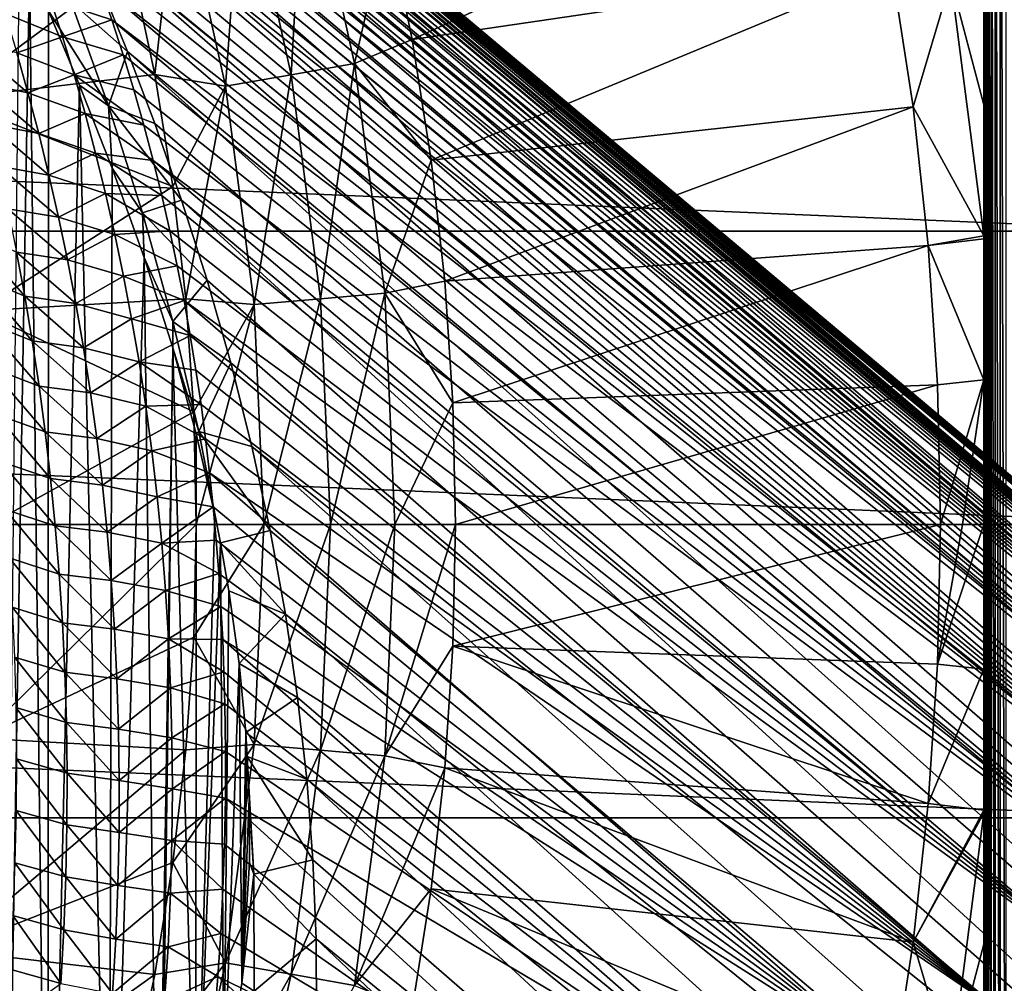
# Model space of a CAD drawing. Header units: metres. Extents: x -82 to 82, y -313 to 40.
# Tile 344 of 405: x 26 to 38, y -5 to 6. Entities that reach past the tile are written whole.
import ezdxf

# ---------------------------------------------------------------- set-up
doc = ezdxf.new("R2010")
doc.units = ezdxf.units.M
doc.layers.add('solid_505278_SW0001_CCC', color=7, linetype='CONTINUOUS')

msp = doc.modelspace()

# ---------------------------------------------------------------- linework, layer by layer
at = {"layer": 'solid_505278_SW0001_CCC'}
for points in [[(37.5, 13.919411, -274.324585), (37.5, -13.919411, -266.73761), (37.5, -13.919411, -274.324585)], [(37.5, -13.907082, -266.510803), (37.5, -13.919411, -266.73761), (37.5, 13.919411, -274.324585)], [(37.5, 13.919411, -274.324585), (37.5, -13.919411, -274.324585), (37.503231, -13.910707, -274.463776)], [(37.5, 13.919411, -274.324585), (37.503231, -13.910707, -274.463776), (37.503239, 13.910686, -274.463959)], [(37.5, 3.301542, -261.971741), (37.5, 13.919411, -274.324585), (37.5, 3.336933, -261.974152)], [(37.5, 4.851931, -262.104706), (37.5, 3.336933, -261.974152), (37.5, 13.919411, -274.324585)], [(37.5, 1.671125, -261.891174), (37.5, 13.919411, -274.324585), (37.5, 3.301542, -261.971741)], [(37.5, 0, -261.864197), (37.5, 13.919411, -274.324585), (37.5, 1.671125, -261.891174)], [(37.5, -1.671347, -261.891174), (37.5, 13.919411, -274.324585), (37.5, 0, -261.864197)], [(37.5, 4.851931, -262.104706), (37.5, 13.919411, -274.324585), (37.5, 6.288552, -262.286774)], [(37.5, -3.301979, -261.971771), (37.5, 13.919411, -274.324585), (37.5, -1.671347, -261.891174)], [(37.5, -3.337006, -261.974152), (37.5, 13.919411, -274.324585), (37.5, -3.301979, -261.971771)], [(37.5, -4.8525, -262.104767), (37.5, 13.919411, -274.324585), (37.5, -3.337006, -261.974152)], [(37.5, -13.806542, -266.053314), (37.5, 13.919411, -274.324585), (37.5, -13.771554, -265.955383)], [(37.5, -13.714648, -265.818542), (37.5, -13.771554, -265.955383), (37.5, 13.919411, -274.324585)], [(37.5, -13.869809, -266.283142), (37.5, 13.919411, -274.324585), (37.5, -13.806542, -266.053314)], [(37.5, -13.907082, -266.510803), (37.5, 13.919411, -274.324585), (37.5, -13.869809, -266.283142)], [(37.5, -13.590546, -265.577332), (37.5, -13.714648, -265.818542), (37.5, 13.919411, -274.324585)], [(37.5, -13.430471, -265.329834), (37.5, 13.919411, -274.324585), (37.5, -13.321174, -265.185425)], [(37.5, -13.227968, -265.073761), (37.5, -13.321174, -265.185425), (37.5, 13.919411, -274.324585)], [(37.5, -13.590546, -265.577332), (37.5, 13.919411, -274.324585), (37.5, -13.430471, -265.329834)], [(37.5, -12.975847, -264.808716), (37.5, -13.227968, -265.073761), (37.5, 13.919411, -274.324585)], [(37.5, -12.664334, -264.534027), (37.5, 13.919411, -274.324585), (37.5, -12.546905, -264.441711)], [(37.5, -12.281756, -264.249878), (37.5, -12.546905, -264.441711), (37.5, 13.919411, -274.324585)], [(37.5, -12.975847, -264.808716), (37.5, 13.919411, -274.324585), (37.5, -12.664334, -264.534027)], [(37.5, -11.813621, -263.957123), (37.5, -12.281756, -264.249878), (37.5, 13.919411, -274.324585)], [(37.5, -11.813621, -263.957123), (37.5, 13.919411, -274.324585), (37.5, -11.404355, -263.736938)], [(37.5, -11.244027, -263.658203), (37.5, -11.404355, -263.736938), (37.5, 13.919411, -274.324585)], [(37.5, -10.553261, -263.356537), (37.5, -11.244027, -263.658203), (37.5, 13.919411, -274.324585)], [(37.5, -10.553261, -263.356537), (37.5, 13.919411, -274.324585), (37.5, -9.796127, -263.082764)], [(37.5, -9.721045, -263.058228), (37.5, -9.796127, -263.082764), (37.5, 13.919411, -274.324585)], [(37.5, -8.732352, -262.772644), (37.5, -9.721045, -263.058228), (37.5, 13.919411, -274.324585)], [(37.5, -7.586791, -262.512177), (37.5, 13.919411, -274.324585), (37.5, -7.48036, -262.491211)], [(37.5, -6.289141, -262.286865), (37.5, -7.48036, -262.491211), (37.5, 13.919411, -274.324585)], [(37.5, -8.732352, -262.772644), (37.5, 13.919411, -274.324585), (37.5, -7.586791, -262.512177)], [(37.5, -4.8525, -262.104767), (37.5, -6.289141, -262.286865), (37.5, 13.919411, -274.324585)], [(37.503239, 13.910686, -274.463959), (37.503231, -13.910707, -274.463776), (37.512943, -13.884493, -274.602997)], [(37.503239, 13.910686, -274.463959), (37.512943, -13.884493, -274.602997), (37.512974, 13.884412, -274.603302)], [(37.512974, 13.884412, -274.603302), (37.512943, -13.884493, -274.602997), (37.52948, -13.839734, -274.744202)], [(37.512974, 13.884412, -274.603302), (37.52948, -13.839734, -274.744202), (37.529537, 13.839575, -274.744598)], [(37.529537, 13.839575, -274.744598), (37.52948, -13.839734, -274.744202), (37.553879, -13.773385, -274.890594)], [(37.529537, 13.839575, -274.744598), (37.553879, -13.773385, -274.890594), (37.553967, 13.773148, -274.891052)], [(37.553967, 13.773148, -274.891052), (37.553879, -13.773385, -274.890594), (37.587521, -13.681317, -275.043884)], [(37.553967, 13.773148, -274.891052), (37.587521, -13.681317, -275.043884), (37.58765, 13.680951, -275.044403)], [(37.58765, 13.680951, -275.044403), (37.587521, -13.681317, -275.043884), (37.631813, -13.559009, -275.204071)], [(37.58765, 13.680951, -275.044403), (37.631813, -13.559009, -275.204071), (37.631989, 13.558515, -275.204651)], [(37.631989, 13.558515, -275.204651), (37.631813, -13.559009, -275.204071), (37.688934, -13.399416, -275.372437)], [(37.631989, 13.558515, -275.204651), (37.688934, -13.399416, -275.372437), (37.689121, 13.39889, -275.372955)], [(37.689121, 13.39889, -275.372955), (37.688934, -13.399416, -275.372437), (37.760895, -13.195253, -275.548218)], [(37.689121, 13.39889, -275.372955), (37.760895, -13.195253, -275.548218), (37.76104, 13.194847, -275.548523)], [(24.394852, 11.828752, 22.155525), (24.395313, 11.838113, 22.609262), (46.085339, -6.391057, 41.571404)], [(24.410315, 11.79554, 21.744139), (24.394852, 11.828752, 22.155525), (46.085339, -6.391057, 41.571404)], [(24.395313, 11.838113, 22.609262), (24.414707, 11.819185, 23.116474), (46.085339, -6.391057, 41.571404)], [(24.410315, 11.79554, 21.744139), (46.085339, -6.391057, 41.571404), (46.701576, -7.144948, 40.205154)], [(24.439697, 11.741335, 21.366631), (24.410315, 11.79554, 21.744139), (46.701576, -7.144948, 40.205154)], [(24.414707, 11.819185, 23.116474), (24.457344, 11.765347, 23.691967), (46.085339, -6.391057, 41.571404)], [(24.481678, 11.667856, 21.016287), (24.439697, 11.741335, 21.366631), (46.701576, -7.144948, 40.205154)], [(24.457344, 11.765347, 23.691967), (45.347614, -5.772033, 42.946751), (46.085339, -6.391057, 41.571404)], [(24.457344, 11.765347, 23.691967), (24.52927, 11.666902, 24.35533), (45.347614, -5.772033, 42.946751)], [(24.535494, 11.575875, 20.687429), (24.481678, 11.667856, 21.016287), (46.701576, -7.144948, 40.205154)], [(24.52927, 11.666902, 24.35533), (24.578323, 11.597232, 24.726034), (45.347614, -5.772033, 42.946751)], [(24.60091, 11.465295, 20.375366), (24.535494, 11.575875, 20.687429), (46.701576, -7.144948, 40.205154)], [(24.578323, 11.597232, 24.726034), (24.637506, 11.511533, 25.12558), (45.347614, -5.772033, 42.946751)], [(24.637506, 11.511533, 25.12558), (24.707153, 11.408542, 25.554943), (45.347614, -5.772033, 42.946751)], [(24.67816, 11.335218, 20.0762), (24.60091, 11.465295, 20.375366), (46.701576, -7.144948, 40.205154)], [(24.707153, 11.408542, 25.554943), (24.788658, 11.285902, 26.016899), (45.347614, -5.772033, 42.946751)], [(24.767889, 11.183995, 19.78668), (24.67816, 11.335218, 20.0762), (46.701576, -7.144948, 40.205154)], [(24.788658, 11.285902, 26.016899), (44.498169, -5.296072, 44.312996), (45.347614, -5.772033, 42.946751)], [(24.788658, 11.285902, 26.016899), (24.882256, 11.142185, 26.5126), (44.498169, -5.296072, 44.312996)], [(24.767889, 11.183995, 19.78668), (46.701576, -7.144948, 40.205154), (47.189945, -8.025766, 38.862278)], [(24.871145, 11.009154, 19.503977), (24.767889, 11.183995, 19.78668), (47.189945, -8.025766, 38.862278)], [(24.882256, 11.142185, 26.5126), (24.988798, 10.975226, 27.044302), (44.498169, -5.296072, 44.312996)], [(24.989439, 10.807234, 19.225573), (24.871145, 11.009154, 19.503977), (47.189945, -8.025766, 38.862278)], [(24.988798, 10.975226, 27.044302), (25.108957, 10.782746, 27.61462), (44.498169, -5.296072, 44.312996)], [(25.124756, 10.573668, 18.949318), (24.989439, 10.807234, 19.225573), (47.189945, -8.025766, 38.862278)], [(25.108957, 10.782746, 27.61462), (25.242779, 10.562989, 28.224642), (44.498169, -5.296072, 44.312996)], [(25.279581, 10.30255, 18.673386), (25.124756, 10.573668, 18.949318), (47.189945, -8.025766, 38.862278)], [(25.242779, 10.562989, 28.224642), (25.391151, 10.312742, 28.87858), (44.498169, -5.296072, 44.312996)], [(25.279581, 10.30255, 18.673386), (47.189945, -8.025766, 38.862278), (47.544315, -9.022715, 37.559395)], [(25.456774, 9.98657, 18.396349), (25.279581, 10.30255, 18.673386), (47.544315, -9.022715, 37.559395)], [(25.391151, 10.312742, 28.87858), (43.545929, -4.968073, 45.655872), (44.498169, -5.296072, 44.312996)], [(25.391151, 10.312742, 28.87858), (25.553905, 10.029705, 29.578196), (43.545929, -4.968073, 45.655872)], [(25.553905, 10.029705, 29.578196), (25.670599, 9.821074, 30.071865), (43.545929, -4.968073, 45.655872)], [(25.659595, 9.616619, 18.117189), (25.456774, 9.98657, 18.396349), (47.544315, -9.022715, 37.559395)], [(25.670599, 9.821074, 30.071865), (25.793667, 9.595549, 30.587959), (43.545929, -4.968073, 45.655872)], [(25.891617, 9.181572, 17.835571), (25.659595, 9.616619, 18.117189), (47.544315, -9.022715, 37.559395)], [(25.793667, 9.595549, 30.587959), (25.923344, 9.351282, 31.129276), (43.545929, -4.968073, 45.655872)], [(25.923344, 9.351282, 31.129276), (26.059132, 9.088165, 31.694067), (43.545929, -4.968073, 45.655872)], [(26.15575, 8.669367, 17.552582), (25.891617, 9.181572, 17.835571), (47.544315, -9.022715, 37.559395)], [(26.059132, 9.088165, 31.694067), (42.50259, -4.792206, 46.958755), (43.545929, -4.968073, 45.655872)], [(26.059132, 9.088165, 31.694067), (26.201523, 8.802954, 32.287937), (42.50259, -4.792206, 46.958755)], [(26.201523, 8.802954, 32.287937), (26.351597, 8.491707, 32.916363), (42.50259, -4.792206, 46.958755)], [(26.15575, 8.669367, 17.552582), (47.544315, -9.022715, 37.559395), (47.760555, -10.123828, 36.312004)], [(26.300962, 8.379543, 17.411055), (26.15575, 8.669367, 17.552582), (47.760555, -10.123828, 36.312004)], [(26.351597, 8.491707, 32.916363), (26.506914, 8.15689, 33.572052), (42.50259, -4.792206, 46.958755)], [(26.454424, 8.065916, 17.269989), (26.300962, 8.379543, 17.411055), (47.760555, -10.123828, 36.312004)], [(26.506914, 8.15689, 33.572052), (26.66415, 7.802256, 34.246441), (42.50259, -4.792206, 46.958755)], [(26.985798, 6.921721, 16.846071), (26.454424, 8.065916, 17.269989), (47.760555, -10.123828, 36.312004)], [(30.605251, 6.985368, -258.303833), (30.887833, 5.605227, -258.303833), (36.122971, 8.00819, -261.541443)], [(30.887833, 5.605227, -258.303833), (36.437901, 6.424902, -261.541443), (36.122971, 8.00819, -261.541443)], [(28.924128, 7.750196, -257.704254), (29.489536, 5.199801, -257.704254), (29.642723, 7.942744, -257.956726)], [(29.489536, 5.199801, -257.704254), (30.222179, 5.328986, -257.956726), (29.642723, 7.942744, -257.956726)], [(29.642723, 7.942744, -257.956726), (30.222179, 5.328986, -257.956726), (30.605251, 6.985368, -258.303833)], [(26.66415, 7.802256, 34.246441), (41.380653, -4.770455, 48.206146), (42.50259, -4.792206, 46.958755)], [(26.66415, 7.802256, 34.246441), (26.824652, 7.424145, 34.943882), (41.380653, -4.770455, 48.206146)], [(28.179829, 7.550762, -257.551117), (28.730688, 5.065995, -257.551117), (28.924128, 7.750196, -257.704254)], [(28.730688, 5.065995, -257.551117), (29.489536, 5.199801, -257.704254), (28.924128, 7.750196, -257.704254)], [(28.179829, 7.550762, -257.551117), (27.641197, 6.487464, -257.5), (27.911524, 5.202866, -257.5)], [(28.179829, 7.550762, -257.551117), (27.911524, 5.202866, -257.5), (28.730688, 5.065995, -257.551117)], [(26.824652, 7.424145, 34.943882), (26.943068, 7.132523, 35.468216), (41.380653, -4.770455, 48.206146)], [(24.946812, 7.325066, -257.5), (25.530142, 4.920547, -257.5), (27.641197, 6.487464, -257.5)], [(26.943068, 7.132523, 35.468216), (27.057428, 6.838959, 35.985043), (41.380653, -4.770455, 48.206146)], [(30.222179, 5.328986, -257.956726), (30.887833, 5.605227, -258.303833), (30.605251, 6.985368, -258.303833)], [(26.985798, 6.921721, 16.846071), (47.760555, -10.123828, 36.312004), (47.836273, -11.31734, 35.13353)], [(27.283859, 6.233441, 16.643774), (26.985798, 6.921721, 16.846071), (47.836273, -11.31734, 35.13353)], [(27.057428, 6.838959, 35.985043), (27.169559, 6.540102, 36.499966), (41.380653, -4.770455, 48.206146)], [(-39.855892, 3.392345, -279.5), (-39.424614, 6.760169, -279.5), (39.855892, 3.392345, -279.5)], [(-39.424614, 6.760169, -279.5), (39.424614, 6.760169, -279.5), (39.855892, 3.392345, -279.5)], [(26.348351, 6.695788, 15), (26.464577, 6.434959, 15), (26.152407, -12.157122, 15)], [(27.169559, 6.540102, 36.499966), (27.278259, 6.238195, 37.009434), (41.380653, -4.770455, 48.206146)], [(25.530142, 4.920547, -257.5), (27.911524, 5.202866, -257.5), (27.641197, 6.487464, -257.5)], [(26.464577, 6.434959, 15), (26.675501, -11.419466, 15), (26.152407, -12.157122, 15)], [(26.464577, 6.434959, 15), (26.681837, 5.938191, 15), (26.675501, -11.419466, 15)], [(30.887833, 5.605227, -258.303833), (31.10821, 4.213805, -258.303833), (36.437901, 6.424902, -261.541443)], [(31.10821, 4.213805, -258.303833), (36.683472, 4.829391, -261.541443), (36.437901, 6.424902, -261.541443)], [(37.118675, 6.295882, -261.974609), (36.437901, 6.424902, -261.541443), (36.683472, 4.829391, -261.541443)], [(37.5, 3.336933, -261.974152), (37.118675, 6.295882, -261.974609), (36.683472, 4.829391, -261.541443)], [(37.5, 4.851931, -262.104706), (37.118675, 6.295882, -261.974609), (37.5, 3.336933, -261.974152)], [(37.5, 4.851931, -262.104706), (37.5, 6.288552, -262.286774), (37.118675, 6.295882, -261.974609)], [(26.706661, 6.069903, 37.787563), (27.415903, 5.835114, 37.673977), (27.278259, 6.238195, 37.009434)], [(26.940981, 6.047174, 15.770124), (27.283859, 6.233441, 16.643774), (27.595715, 5.468932, 16.453922)], [(27.278259, 6.238195, 37.009434), (27.415903, 5.835114, 37.673977), (41.380653, -4.770455, 48.206146)], [(27.595715, 5.468932, 16.453922), (27.283859, 6.233441, 16.643774), (47.836273, -11.31734, 35.13353)], [(26.706661, 6.069903, 37.787563), (26.180613, 5.908731, 38.629383), (26.845459, 5.638268, 38.447552)], [(27.376326, 4.839066, 15.507723), (26.681837, 5.938191, 15), (26.940981, 6.047174, 15.770124)], [(26.706661, 6.069903, 37.787563), (26.845459, 5.638268, 38.447552), (27.415903, 5.835114, 37.673977)], [(27.376326, 4.839066, 15.507723), (26.940981, 6.047174, 15.770124), (27.595715, 5.468932, 16.453922)], [(26.681837, 5.938191, 15), (27.042891, 5.078166, 15), (26.675501, -11.419466, 15)], [(27.376326, 4.839066, 15.507723), (27.042891, 5.078166, 15), (26.681837, 5.938191, 15)], [(26.845459, 5.638268, 38.447552), (26.180613, 5.908731, 38.629383), (26.316177, 5.453385, 39.275887)], [(26.845459, 5.638268, 38.447552), (27.54632, 5.430374, 38.3237), (27.415903, 5.835114, 37.673977)], [(27.415903, 5.835114, 37.673977), (40.192127, -4.903139, 49.384624), (41.380653, -4.770455, 48.206146)], [(27.415903, 5.835114, 37.673977), (27.54632, 5.430374, 38.3237), (40.192127, -4.903139, 49.384624)], [(25.748653, 5.582713, 39.746941), (26.446012, 4.990264, 39.917412), (26.316177, 5.453385, 39.275887)], [(25.748653, 5.582713, 39.746941), (25.874109, 5.110251, 40.365589), (26.446012, 4.990264, 39.917412)], [(26.845459, 5.638268, 38.447552), (26.316177, 5.453385, 39.275887), (26.978693, 5.198301, 39.103279)], [(26.845459, 5.638268, 38.447552), (26.978693, 5.198301, 39.103279), (27.54632, 5.430374, 38.3237)], [(30.222179, 5.328986, -257.956726), (31.10821, 4.213805, -258.303833), (30.887833, 5.605227, -258.303833)], [(27.376326, 4.839066, 15.507723), (27.595715, 5.468932, 16.453922), (27.911987, 4.637062, 16.281347)], [(27.595715, 5.468932, 16.453922), (47.836273, -11.31734, 35.13353), (47.770496, -12.587506, 34.039482)], [(27.911987, 4.637062, 16.281347), (27.595715, 5.468932, 16.453922), (47.770496, -12.587506, 34.039482)], [(26.978693, 5.198301, 39.103279), (26.316177, 5.453385, 39.275887), (26.446012, 4.990264, 39.917412)], [(26.978693, 5.198301, 39.103279), (27.669201, 5.024309, 38.958893), (27.54632, 5.430374, 38.3237)], [(27.54632, 5.430374, 38.3237), (27.669201, 5.024309, 38.958893), (40.192127, -4.903139, 49.384624)], [(29.489536, 5.199801, -257.704254), (29.830513, 2.609832, -257.704254), (30.222179, 5.328986, -257.956726)], [(29.830513, 2.609832, -257.704254), (30.571627, 2.674671, -257.956726), (30.222179, 5.328986, -257.956726)], [(30.222179, 5.328986, -257.956726), (30.571627, 2.674671, -257.956726), (31.10821, 4.213805, -258.303833)], [(25.530142, 4.920547, -257.5), (28.122046, 3.908137, -257.5), (27.911524, 5.202866, -257.5)], [(26.978693, 5.198301, 39.103279), (26.446012, 4.990264, 39.917412), (27.106043, 4.749948, 39.754501)], [(26.978693, 5.198301, 39.103279), (27.784559, 4.61727, 39.579556), (27.669201, 5.024309, 38.958893)], [(26.978693, 5.198301, 39.103279), (27.106043, 4.749948, 39.754501), (27.784559, 4.61727, 39.579556)], [(28.730688, 5.065995, -257.551117), (27.911524, 5.202866, -257.5), (28.122046, 3.908137, -257.5)], [(28.730688, 5.065995, -257.551117), (29.062889, 2.542673, -257.551117), (29.489536, 5.199801, -257.704254)], [(29.062889, 2.542673, -257.551117), (29.830513, 2.609832, -257.704254), (29.489536, 5.199801, -257.704254)], [(25.874109, 5.110251, 40.365589), (26.569784, 4.519305, 40.553749), (26.446012, 4.990264, 39.917412)], [(25.874109, 5.110251, 40.365589), (25.993761, 4.630777, 40.978722), (26.569784, 4.519305, 40.553749)], [(27.042891, 5.078166, 15), (27.384464, -10.241524, 15), (26.675501, -11.419466, 15)], [(27.042891, 5.078166, 15), (27.419376, 4.118241, 15), (27.384464, -10.241524, 15)], [(27.376326, 4.839066, 15.507723), (27.419376, 4.118241, 15), (27.042891, 5.078166, 15)], [(27.669201, 5.024309, 38.958893), (27.784559, 4.61727, 39.579556), (40.192127, -4.903139, 49.384624)], [(28.730688, 5.065995, -257.551117), (28.122046, 3.908137, -257.5), (28.272367, 2.606963, -257.5)], [(28.730688, 5.065995, -257.551117), (28.272367, 2.606963, -257.5), (29.062889, 2.542673, -257.551117)], [(25.530142, 4.920547, -257.5), (25.882271, 2.471432, -257.5), (28.122046, 3.908137, -257.5)], [(27.106043, 4.749948, 39.754501), (26.446012, 4.990264, 39.917412), (26.569784, 4.519305, 40.553749)], [(27.771544, 3.603651, 15.306414), (27.419376, 4.118241, 15), (27.376326, 4.839066, 15.507723)], [(27.376326, 4.839066, 15.507723), (27.911987, 4.637062, 16.281347), (28.222618, 3.750294, 16.129787)], [(27.771544, 3.603651, 15.306414), (27.376326, 4.839066, 15.507723), (28.222618, 3.750294, 16.129787)], [(31.10821, 4.213805, -258.303833), (31.265936, 2.81391, -258.303833), (36.683472, 4.829391, -261.541443)], [(31.265936, 2.81391, -258.303833), (36.859211, 3.224696, -261.541443), (36.683472, 4.829391, -261.541443)], [(37.5, 3.336933, -261.974152), (36.683472, 4.829391, -261.541443), (36.859211, 3.224696, -261.541443)], [(27.106043, 4.749948, 39.754501), (26.569784, 4.519305, 40.553749), (27.227194, 4.29315, 40.400963)], [(27.106043, 4.749948, 39.754501), (27.892612, 4.209743, 40.185356), (27.784559, 4.61727, 39.579556)], [(27.106043, 4.749948, 39.754501), (27.227194, 4.29315, 40.400963), (27.892612, 4.209743, 40.185356)], [(25.993761, 4.630777, 40.978722), (26.687185, 4.040414, 41.184608), (26.569784, 4.519305, 40.553749)], [(25.993761, 4.630777, 40.978722), (26.107311, 4.144195, 41.586082), (26.687185, 4.040414, 41.184608)], [(27.784559, 4.61727, 39.579556), (27.892612, 4.209743, 40.185356), (40.192127, -4.903139, 49.384624)], [(28.222618, 3.750294, 16.129787), (27.911987, 4.637062, 16.281347), (47.770496, -12.587506, 34.039482)], [(27.227194, 4.29315, 40.400963), (26.569784, 4.519305, 40.553749), (26.687185, 4.040414, 41.184608)], [(27.227194, 4.29315, 40.400963), (26.687185, 4.040414, 41.184608), (27.34185, 3.827814, 41.042339)], [(27.227194, 4.29315, 40.400963), (27.993019, 3.802807, 40.775326), (27.892612, 4.209743, 40.185356)], [(27.227194, 4.29315, 40.400963), (27.34185, 3.827814, 41.042339), (27.993019, 3.802807, 40.775326)], [(30.571627, 2.674671, -257.956726), (31.265936, 2.81391, -258.303833), (31.10821, 4.213805, -258.303833)], [(26.107311, 4.144195, 41.586082), (26.797915, 3.553488, 41.809685), (26.687185, 4.040414, 41.184608)], [(26.107311, 4.144195, 41.586082), (26.214457, 3.650408, 42.187397), (26.797915, 3.553488, 41.809685)], [(27.419376, 4.118241, 15), (27.78826, 3.086144, 15), (27.384464, -10.241524, 15)], [(27.771544, 3.603651, 15.306414), (27.78826, 3.086144, 15), (27.419376, 4.118241, 15)], [(27.892612, 4.209743, 40.185356), (38.952679, -5.188478, 50.478672), (40.192127, -4.903139, 49.384624)], [(27.892612, 4.209743, 40.185356), (27.993019, 3.802807, 40.775326), (38.952679, -5.188478, 50.478672)], [(27.34185, 3.827814, 41.042339), (26.687185, 4.040414, 41.184608), (26.797915, 3.553488, 41.809685)], [(25.882271, 2.471432, -257.5), (28.272367, 2.606963, -257.5), (28.122046, 3.908137, -257.5)], [(27.34185, 3.827814, 41.042339), (26.797915, 3.553488, 41.809685), (27.449732, 3.353838, 41.678299)], [(27.34185, 3.827814, 41.042339), (28.086123, 3.396668, 41.349613), (27.993019, 3.802807, 40.775326)], [(27.34185, 3.827814, 41.042339), (27.449732, 3.353838, 41.678299), (28.086123, 3.396668, 41.349613)], [(27.993019, 3.802807, 40.775326), (28.086123, 3.396668, 41.349613), (38.952679, -5.188478, 50.478672)], [(26.214457, 3.650408, 42.187397), (26.901674, 3.058413, 42.428616), (26.797915, 3.553488, 41.809685)], [(26.214457, 3.650408, 42.187397), (26.314907, 3.149307, 42.78233), (26.901674, 3.058413, 42.428616)], [(27.771544, 3.603651, 15.306414), (28.222618, 3.750294, 16.129787), (28.51807, 2.823175, 16.001656)], [(28.222618, 3.750294, 16.129787), (47.770496, -12.587506, 34.039482), (47.563908, -13.921329, 33.041054)], [(28.51807, 2.823175, 16.001656), (28.222618, 3.750294, 16.129787), (47.563908, -13.921329, 33.041054)], [(27.449732, 3.353838, 41.678299), (26.797915, 3.553488, 41.809685), (26.901674, 3.058413, 42.428616)], [(28.121328, 2.347349, 15.157829), (27.78826, 3.086144, 15), (27.771544, 3.603651, 15.306414)], [(28.121328, 2.347349, 15.157829), (27.771544, 3.603651, 15.306414), (28.51807, 2.823175, 16.001656)], [(-39.855892, 3.392345, -279.5), (40, 0, -279.5), (-40, 0, -279.5)], [(-39.855892, 3.392345, -279.5), (39.855892, 3.392345, -279.5), (40, 0, -279.5)], [(25.748173, 3.394892, 43.056553), (26.408384, 2.640777, 43.370499), (26.314907, 3.149307, 42.78233)], [(25.748173, 3.394892, 43.056553), (25.839268, 2.875874, 43.63068), (26.408384, 2.640777, 43.370499)], [(27.449732, 3.353838, 41.678299), (26.901674, 3.058413, 42.428616), (27.550554, 2.871107, 42.30846)], [(27.449732, 3.353838, 41.678299), (28.172045, 2.991531, 41.908436), (28.086123, 3.396668, 41.349613)], [(27.449732, 3.353838, 41.678299), (27.550554, 2.871107, 42.30846), (28.172045, 2.991531, 41.908436)], [(28.086123, 3.396668, 41.349613), (28.172045, 2.991531, 41.908436), (38.952679, -5.188478, 50.478672)], [(37.5, 3.301542, -261.971741), (37.5, 3.336933, -261.974152), (36.859211, 3.224696, -261.541443)], [(31.265936, 2.81391, -258.303833), (31.360697, 1.408363, -258.303833), (36.859211, 3.224696, -261.541443)], [(31.360697, 1.408363, -258.303833), (36.964787, 1.613876, -261.541443), (36.859211, 3.224696, -261.541443)], [(37.5, 1.671125, -261.891174), (37.5, 3.301542, -261.971741), (36.859211, 3.224696, -261.541443)], [(37.5, 1.671125, -261.891174), (36.859211, 3.224696, -261.541443), (36.964787, 1.613876, -261.541443)], [(26.314907, 3.149307, 42.78233), (26.998186, 2.555064, 43.040997), (26.901674, 3.058413, 42.428616)], [(26.314907, 3.149307, 42.78233), (26.408384, 2.640777, 43.370499), (26.998186, 2.555064, 43.040997)], [(27.78826, 3.086144, 15), (27.948673, -9.06307, 15), (27.384464, -10.241524, 15)], [(27.78826, 3.086144, 15), (28.119577, 2.040788, 15), (27.948673, -9.06307, 15)], [(28.121328, 2.347349, 15.157829), (28.119577, 2.040788, 15), (27.78826, 3.086144, 15)], [(27.550554, 2.871107, 42.30846), (26.901674, 3.058413, 42.428616), (26.998186, 2.555064, 43.040997)], [(27.550554, 2.871107, 42.30846), (28.250917, 2.587697, 42.451839), (28.172045, 2.991531, 41.908436)], [(28.172045, 2.991531, 41.908436), (28.250917, 2.587697, 42.451839), (38.952679, -5.188478, 50.478672)], [(25.839268, 2.875874, 43.63068), (26.494602, 2.124705, 43.951496), (26.408384, 2.640777, 43.370499)], [(25.839268, 2.875874, 43.63068), (25.923256, 2.349947, 44.197357), (26.494602, 2.124705, 43.951496)], [(27.550554, 2.871107, 42.30846), (26.998186, 2.555064, 43.040997), (27.644054, 2.37949, 42.9324)], [(27.550554, 2.871107, 42.30846), (27.644054, 2.37949, 42.9324), (28.250917, 2.587697, 42.451839)], [(28.121328, 2.347349, 15.157829), (28.51807, 2.823175, 16.001656), (28.79056, 1.869739, 15.897965)], [(28.79056, 1.869739, 15.897965), (28.51807, 2.823175, 16.001656), (47.563908, -13.921329, 33.041054)], [(30.571627, 2.674671, -257.956726), (31.360697, 1.408363, -258.303833), (31.265936, 2.81391, -258.303833)], [(26.408384, 2.640777, 43.370499), (27.087162, 2.043313, 43.646385), (26.998186, 2.555064, 43.040997)], [(26.408384, 2.640777, 43.370499), (26.494602, 2.124705, 43.951496), (27.087162, 2.043313, 43.646385)], [(29.830513, 2.609832, -257.704254), (29.94446, 0, -257.704254), (30.571627, 2.674671, -257.956726)], [(30.571627, 2.674671, -257.956726), (29.94446, 0, -257.704254), (30.688406, 0, -257.956726)], [(30.571627, 2.674671, -257.956726), (30.688406, 0, -257.956726), (31.360697, 1.408363, -258.303833)], [(25.882271, 2.471432, -257.5), (28.362389, 1.303031, -257.5), (28.272367, 2.606963, -257.5)], [(27.644054, 2.37949, 42.9324), (26.998186, 2.555064, 43.040997), (27.087162, 2.043313, 43.646385)], [(27.644054, 2.37949, 42.9324), (28.322987, 2.185431, 42.9799), (28.250917, 2.587697, 42.451839)], [(28.250917, 2.587697, 42.451839), (37.674995, -5.623546, 51.4771), (38.952679, -5.188478, 50.478672)], [(28.250917, 2.587697, 42.451839), (28.322987, 2.185431, 42.9799), (37.674995, -5.623546, 51.4771)], [(29.062889, 2.542673, -257.551117), (28.272367, 2.606963, -257.5), (28.362389, 1.303031, -257.5)], [(29.062889, 2.542673, -257.551117), (28.362389, 1.303031, -257.5), (28.392305, 0, -257.5)], [(29.062889, 2.542673, -257.551117), (28.392305, 0, -257.5), (29.173904, 0, -257.551117)], [(29.062889, 2.542673, -257.551117), (29.173904, 0, -257.551117), (29.830513, 2.609832, -257.704254)], [(29.830513, 2.609832, -257.704254), (29.173904, 0, -257.551117), (29.94446, 0, -257.704254)], [(25.882271, 2.471432, -257.5), (26, 0, -257.5), (28.362389, 1.303031, -257.5)], [(25.923256, 2.349947, 44.197357), (26.57329, 1.600973, 44.524826), (26.494602, 2.124705, 43.951496)], [(25.923256, 2.349947, 44.197357), (25.999855, 1.817004, 44.756111), (26.57329, 1.600973, 44.524826)], [(27.644054, 2.37949, 42.9324), (27.087162, 2.043313, 43.646385), (27.729961, 1.878855, 43.549664)], [(27.644054, 2.37949, 42.9324), (27.729961, 1.878855, 43.549664), (28.322987, 2.185431, 42.9799)], [(28.421387, 1.075557, 15.056265), (28.119577, 2.040788, 15), (28.121328, 2.347349, 15.157829)], [(28.421387, 1.075557, 15.056265), (28.121328, 2.347349, 15.157829), (28.79056, 1.869739, 15.897965)], [(27.729961, 1.878855, 43.549664), (28.388424, 1.784961, 43.492748), (28.322987, 2.185431, 42.9799)], [(28.322987, 2.185431, 42.9799), (28.388424, 1.784961, 43.492748), (37.674995, -5.623546, 51.4771)], [(26.494602, 2.124705, 43.951496), (27.168325, 1.523026, 44.244274), (27.087162, 2.043313, 43.646385)], [(26.494602, 2.124705, 43.951496), (26.57329, 1.600973, 44.524826), (27.168325, 1.523026, 44.244274)], [(27.729961, 1.878855, 43.549664), (27.087162, 2.043313, 43.646385), (27.168325, 1.523026, 44.244274)], [(28.119577, 2.040788, 15), (27.975977, -8.997713, 15), (27.948673, -9.06307, 15)], [(28.119577, 2.040788, 15), (28.387398, -7.861641, 15), (27.975977, -8.997713, 15)], [(28.119577, 2.040788, 15), (28.391336, 1.047552, 15), (28.387398, -7.861641, 15)], [(28.421387, 1.075557, 15.056265), (28.391336, 1.047552, 15), (28.119577, 2.040788, 15)], [(27.729961, 1.878855, 43.549664), (27.168325, 1.523026, 44.244274), (27.80801, 1.369056, 44.159737)], [(27.729961, 1.878855, 43.549664), (28.447393, 1.386603, 43.990406), (28.388424, 1.784961, 43.492748)], [(27.729961, 1.878855, 43.549664), (27.80801, 1.369056, 44.159737), (28.447393, 1.386603, 43.990406)], [(28.421387, 1.075557, 15.056265), (28.79056, 1.869739, 15.897965), (29.034403, 0.902156, 15.818645)], [(29.034403, 0.902156, 15.818645), (28.79056, 1.869739, 15.897965), (47.563908, -13.921329, 33.041054)], [(25.999855, 1.817004, 44.756111), (26.644163, 1.069471, 45.089981), (26.57329, 1.600973, 44.524826)], [(25.999855, 1.817004, 44.756111), (26.068773, 1.27695, 45.306446), (26.644163, 1.069471, 45.089981)], [(28.388424, 1.784961, 43.492748), (28.447393, 1.386603, 43.990406), (37.674995, -5.623546, 51.4771)], [(26.57329, 1.600973, 44.524826), (27.241398, 0.994071, 44.834122), (27.168325, 1.523026, 44.244274)], [(26.57329, 1.600973, 44.524826), (26.644163, 1.069471, 45.089981), (27.241398, 0.994071, 44.834122)], [(31.360697, 1.408363, -258.303833), (31.392305, 0, -258.303833), (36.964787, 1.613876, -261.541443)], [(36.964787, 1.613876, -261.541443), (31.392305, 0, -258.303833), (37, 0, -261.541443)], [(37.5, 1.671125, -261.891174), (36.964787, 1.613876, -261.541443), (37, 0, -261.541443)], [(37.254005, 0, -261.696625), (37.5, 1.671125, -261.891174), (37, 0, -261.541443)], [(37.254005, 0, -261.696625), (37.5, 0, -261.864197), (37.5, 1.671125, -261.891174)], [(27.80801, 1.369056, 44.159737), (27.168325, 1.523026, 44.244274), (27.241398, 0.994071, 44.834122)], [(27.80801, 1.369056, 44.159737), (27.241398, 0.994071, 44.834122), (27.877937, 0.84995, 44.762077)], [(27.80801, 1.369056, 44.159737), (28.500175, 0.990466, 44.473129), (28.447393, 1.386603, 43.990406)], [(27.80801, 1.369056, 44.159737), (27.877937, 0.84995, 44.762077), (28.500175, 0.990466, 44.473129)], [(28.447393, 1.386603, 43.990406), (28.500175, 0.990466, 44.473129), (37.674995, -5.623546, 51.4771)], [(30.688406, 0, -257.956726), (31.392305, 0, -258.303833), (31.360697, 1.408363, -258.303833)], [(26, 0, -257.5), (28.392305, 0, -257.5), (28.362389, 1.303031, -257.5)], [(26.068773, 1.27695, 45.306446), (26.706951, 0.530091, 45.646362), (26.644163, 1.069471, 45.089981)], [(26.068773, 1.27695, 45.306446), (26.12973, 0.729696, 45.847771), (26.706951, 0.530091, 45.646362)], [(26.644163, 1.069471, 45.089981), (27.306099, 0.456318, 45.415325), (27.241398, 0.994071, 44.834122)], [(26.644163, 1.069471, 45.089981), (26.706951, 0.530091, 45.646362), (27.306099, 0.456318, 45.415325)], [(28.391336, 1.047552, 15), (28.605705, 0.113721, 15), (28.387398, -7.861641, 15)], [(28.421387, 1.075557, 15.056265), (28.605705, 0.113721, 15), (28.391336, 1.047552, 15)], [(28.421387, 1.075557, 15.056265), (28.670826, -0.212808, 15), (28.605705, 0.113721, 15)], [(28.421387, 1.075557, 15.056265), (29.245899, -0.069773, 15.762937), (28.670826, -0.212808, 15)], [(28.421387, 1.075557, 15.056265), (29.034403, 0.902156, 15.818645), (29.245899, -0.069773, 15.762937)], [(27.877937, 0.84995, 44.762077), (27.241398, 0.994071, 44.834122), (27.306099, 0.456318, 45.415325)], [(27.877937, 0.84995, 44.762077), (28.546932, 0.596789, 44.941036), (28.500175, 0.990466, 44.473129)], [(28.500175, 0.990466, 44.473129), (28.546932, 0.596789, 44.941036), (37.674995, -5.623546, 51.4771)], [(27.877937, 0.84995, 44.762077), (27.306099, 0.456318, 45.415325), (27.93947, 0.321388, 45.356079)], [(27.877937, 0.84995, 44.762077), (27.93947, 0.321388, 45.356079), (28.546932, 0.596789, 44.941036)], [(29.034403, 0.902156, 15.818645), (47.563908, -13.921329, 33.041054), (47.219147, -15.301506, 32.15123)], [(29.245899, -0.069773, 15.762937), (29.034403, 0.902156, 15.818645), (47.219147, -15.301506, 32.15123)], [(26.12973, 0.729696, 45.847771), (26.76137, -0.01726, 46.193348), (26.706951, 0.530091, 45.646362)], [(26.12973, 0.729696, 45.847771), (26.182438, 0.17517, 46.379475), (26.76137, -0.01726, 46.193348)], [(27.93947, 0.321388, 45.356079), (28.587864, 0.205801, 45.394238), (28.546932, 0.596789, 44.941036)], [(28.546932, 0.596789, 44.941036), (36.375652, -6.202733, 52.36692), (37.674995, -5.623546, 51.4771)], [(28.546932, 0.596789, 44.941036), (28.587864, 0.205801, 45.394238), (36.375652, -6.202733, 52.36692)], [(26.706951, 0.530091, 45.646362), (27.362143, -0.090356, 45.987217), (27.306099, 0.456318, 45.415325)], [(26.706951, 0.530091, 45.646362), (26.76137, -0.01726, 46.193348), (27.362143, -0.090356, 45.987217)], [(27.93947, 0.321388, 45.356079), (27.306099, 0.456318, 45.415325), (27.362143, -0.090356, 45.987217)], [(27.93947, 0.321388, 45.356079), (27.362143, -0.090356, 45.987217), (27.992334, -0.216773, 45.941082)], [(27.93947, 0.321388, 45.356079), (27.992334, -0.216773, 45.941082), (28.587864, 0.205801, 45.394238)], [(26.182438, 0.17517, 46.379475), (26.807135, -0.572663, 46.730225), (26.76137, -0.01726, 46.193348)], [(26.182438, 0.17517, 46.379475), (26.226603, -0.386684, 46.900845), (26.807135, -0.572663, 46.730225)], [(27.992334, -0.216773, 45.941082), (28.623268, -0.182406, 45.833015), (28.587864, 0.205801, 45.394238)], [(28.587864, 0.205801, 45.394238), (28.623268, -0.182406, 45.833015), (36.375652, -6.202733, 52.36692)], [(25.882271, -2.471432, -257.5), (28.362389, -1.303037, -257.5), (28.392305, 0, -257.5)], [(25.882271, -2.471432, -257.5), (28.392305, 0, -257.5), (26, 0, -257.5)], [(29.173904, 0, -257.551117), (28.392305, 0, -257.5), (28.362389, -1.303037, -257.5)], [(28.605705, 0.113721, 15), (28.670826, -0.212808, 15), (28.387398, -7.861641, 15)], [(30.571627, -2.674671, -257.956726), (31.360697, -1.408367, -258.303833), (31.392305, 0, -258.303833)], [(30.688406, 0, -257.956726), (30.571627, -2.674671, -257.956726), (31.392305, 0, -258.303833)], [(31.360697, -1.408367, -258.303833), (36.964783, -1.613924, -261.541443), (37, 0, -261.541443)], [(31.392305, 0, -258.303833), (31.360697, -1.408367, -258.303833), (37, 0, -261.541443)], [(37.254005, 0, -261.696625), (37, 0, -261.541443), (36.964783, -1.613924, -261.541443)], [(39.855892, -3.392345, -279.5), (-39.855892, -3.392345, -279.5), (-40, 0, -279.5)], [(40, 0, -279.5), (39.855892, -3.392345, -279.5), (-40, 0, -279.5)], [(26.76137, -0.01726, 46.193348), (27.409235, -0.646065, 46.549072), (27.362143, -0.090356, 45.987217)], [(26.76137, -0.01726, 46.193348), (26.807135, -0.572663, 46.730225), (27.409235, -0.646065, 46.549072)], [(27.992334, -0.216773, 45.941082), (27.362143, -0.090356, 45.987217), (27.409235, -0.646065, 46.549072)], [(29.173904, 0, -257.551117), (28.362389, -1.303037, -257.5), (29.062889, -2.542673, -257.551117)], [(29.422947, -1.03851, 15.729739), (28.670826, -0.212808, 15), (29.245899, -0.069773, 15.762937)], [(29.062889, -2.542673, -257.551117), (29.830513, -2.609832, -257.704254), (29.94446, 0, -257.704254)], [(29.173904, 0, -257.551117), (29.062889, -2.542673, -257.551117), (29.94446, 0, -257.704254)], [(29.422947, -1.03851, 15.729739), (29.245899, -0.069773, 15.762937), (47.219147, -15.301506, 32.15123)], [(29.830513, -2.609832, -257.704254), (30.571627, -2.674671, -257.956726), (30.688406, 0, -257.956726)], [(29.94446, 0, -257.704254), (29.830513, -2.609832, -257.704254), (30.688406, 0, -257.956726)], [(37.254005, 0, -261.696625), (36.964783, -1.613924, -261.541443), (37.5, 0, -261.864197)], [(37.5, -1.671347, -261.891174), (37.5, 0, -261.864197), (36.964783, -1.613924, -261.541443)], [(27.992334, -0.216773, 45.941082), (27.409235, -0.646065, 46.549072), (28.036242, -0.764673, 46.516373)], [(27.992334, -0.216773, 45.941082), (28.653221, -0.567519, 46.257393), (28.623268, -0.182406, 45.833015)], [(27.992334, -0.216773, 45.941082), (28.036242, -0.764673, 46.516373), (28.653221, -0.567519, 46.257393)], [(28.670826, -0.212808, 15), (28.710569, -6.614601, 15), (28.387398, -7.861641, 15)], [(28.623268, -0.182406, 45.833015), (28.653221, -0.567519, 46.257393), (36.375652, -6.202733, 52.36692)], [(28.670826, -0.212808, 15), (28.769205, -0.768494, 15), (28.710569, -6.614601, 15)], [(29.422947, -1.03851, 15.729739), (28.769205, -0.768494, 15), (28.670826, -0.212808, 15)], [(26.226603, -0.386684, 46.900845), (26.84395, -1.136177, 47.256222), (26.807135, -0.572663, 46.730225)], [(26.226603, -0.386684, 46.900845), (26.26193, -0.955896, 47.411129), (26.84395, -1.136177, 47.256222)], [(28.036242, -0.764673, 46.516373), (28.678051, -0.949473, 46.667664), (28.653221, -0.567519, 46.257393)], [(28.653221, -0.567519, 46.257393), (28.678051, -0.949473, 46.667664), (36.375652, -6.202733, 52.36692)], [(26.807135, -0.572663, 46.730225), (27.447075, -1.210908, 47.100098), (27.409235, -0.646065, 46.549072)], [(26.807135, -0.572663, 46.730225), (26.84395, -1.136177, 47.256222), (27.447075, -1.210908, 47.100098)], [(28.036242, -0.764673, 46.516373), (27.409235, -0.646065, 46.549072), (27.447075, -1.210908, 47.100098)], [(28.036242, -0.764673, 46.516373), (27.447075, -1.210908, 47.100098), (28.070896, -1.322442, 47.081158)], [(28.036242, -0.764673, 46.516373), (28.070896, -1.322442, 47.081158), (28.678051, -0.949473, 46.667664)], [(28.769205, -0.768494, 15), (28.887266, -1.6062, 15), (28.710569, -6.614601, 15)], [(29.422947, -1.03851, 15.729739), (28.887266, -1.6062, 15), (28.769205, -0.768494, 15)], [(26.26193, -0.955896, 47.411129), (26.871517, -1.707837, 47.7705), (26.84395, -1.136177, 47.256222)], [(26.26193, -0.955896, 47.411129), (26.28812, -1.532467, 47.909485), (26.871517, -1.707837, 47.7705)], [(28.070896, -1.322442, 47.081158), (28.697906, -1.328059, 47.06398), (28.678051, -0.949473, 46.667664)], [(28.678051, -0.949473, 46.667664), (28.697906, -1.328059, 47.06398), (36.375652, -6.202733, 52.36692)], [(26.84395, -1.136177, 47.256222), (27.475346, -1.78496, 47.639423), (27.447075, -1.210908, 47.100098)], [(26.84395, -1.136177, 47.256222), (26.871517, -1.707837, 47.7705), (27.475346, -1.78496, 47.639423)], [(29.564625, -1.998411, 15.717842), (28.887266, -1.6062, 15), (29.422947, -1.03851, 15.729739)], [(29.422947, -1.03851, 15.729739), (47.219147, -15.301506, 32.15123), (46.740112, -16.712803, 31.379744)], [(29.564625, -1.998411, 15.717842), (29.422947, -1.03851, 15.729739), (46.740112, -16.712803, 31.379744)], [(28.070896, -1.322442, 47.081158), (27.447075, -1.210908, 47.100098), (27.475346, -1.78496, 47.639423)], [(25.882271, -2.471432, -257.5), (28.272366, -2.606971, -257.5), (28.362389, -1.303037, -257.5)], [(28.070896, -1.322442, 47.081158), (27.475346, -1.78496, 47.639423), (28.095984, -1.890199, 47.634586)], [(28.070896, -1.322442, 47.081158), (28.712954, -1.703071, 47.44648), (28.697906, -1.328059, 47.06398)], [(28.070896, -1.322442, 47.081158), (28.095984, -1.890199, 47.634586), (28.712954, -1.703071, 47.44648)], [(29.062889, -2.542673, -257.551117), (28.362389, -1.303037, -257.5), (28.272366, -2.606971, -257.5)], [(28.697906, -1.328059, 47.06398), (35.068981, -6.919559, 53.138409), (36.375652, -6.202733, 52.36692)], [(28.697906, -1.328059, 47.06398), (28.712954, -1.703071, 47.44648), (35.068981, -6.919559, 53.138409)], [(30.571627, -2.674671, -257.956726), (31.265934, -2.813916, -258.303833), (31.360697, -1.408367, -258.303833)], [(31.360697, -1.408367, -258.303833), (31.265934, -2.813916, -258.303833), (36.8592, -3.224791, -261.541443)], [(31.360697, -1.408367, -258.303833), (36.8592, -3.224791, -261.541443), (36.964783, -1.613924, -261.541443)], [(26.28812, -1.532467, 47.909485), (26.889519, -2.287643, 48.272137), (26.871517, -1.707837, 47.7705)], [(26.28812, -1.532467, 47.909485), (26.304857, -2.116357, 48.394997), (26.889519, -2.287643, 48.272137)], [(26.871517, -1.707837, 47.7705), (27.493721, -2.368275, 48.166092), (27.475346, -1.78496, 47.639423)], [(26.871517, -1.707837, 47.7705), (26.889519, -2.287643, 48.272137), (27.493721, -2.368275, 48.166092)], [(28.095984, -1.890199, 47.634586), (28.723518, -2.074445, 47.815472), (28.712954, -1.703071, 47.44648)], [(28.887266, -1.6062, 15), (28.919161, -5.303484, 15), (28.710569, -6.614601, 15)], [(28.712954, -1.703071, 47.44648), (28.723518, -2.074445, 47.815472), (35.068981, -6.919559, 53.138409)], [(28.887266, -1.6062, 15), (28.964291, -2.406298, 15), (28.919161, -5.303484, 15)], [(29.564625, -1.998411, 15.717842), (28.964291, -2.406298, 15), (28.887266, -1.6062, 15)], [(37.5, -1.671347, -261.891174), (36.964783, -1.613924, -261.541443), (36.8592, -3.224791, -261.541443)], [(37.5, -3.301979, -261.971771), (37.5, -1.671347, -261.891174), (36.8592, -3.224791, -261.541443)], [(28.095984, -1.890199, 47.634586), (27.475346, -1.78496, 47.639423), (27.493721, -2.368275, 48.166092)], [(28.095984, -1.890199, 47.634586), (27.493721, -2.368275, 48.166092), (28.111168, -2.46804, 48.175713)], [(28.095984, -1.890199, 47.634586), (28.111168, -2.46804, 48.175713), (28.723518, -2.074445, 47.815472)], [(29.670839, -2.945314, 15.726066), (28.964291, -2.406298, 15), (29.564625, -1.998411, 15.717842)], [(29.670839, -2.945314, 15.726066), (29.564625, -1.998411, 15.717842), (46.740112, -16.712803, 31.379744)], [(26.304857, -2.116357, 48.394997), (26.897631, -2.875558, 48.760117), (26.889519, -2.287643, 48.272137)], [(26.304857, -2.116357, 48.394997), (26.311825, -2.70748, 48.866665), (26.897631, -2.875558, 48.760117)], [(28.111168, -2.46804, 48.175713), (28.731098, -2.62412, 48.343815), (28.723518, -2.074445, 47.815472)], [(28.723518, -2.074445, 47.815472), (28.731098, -2.62412, 48.343815), (35.068981, -6.919559, 53.138409)], [(26.889519, -2.287643, 48.272137), (27.50185, -2.960868, 48.679058), (27.493721, -2.368275, 48.166092)], [(26.889519, -2.287643, 48.272137), (26.897631, -2.875558, 48.760117), (27.50185, -2.960868, 48.679058)], [(28.111168, -2.46804, 48.175713), (27.493721, -2.368275, 48.166092), (27.50185, -2.960868, 48.679058)], [(25.882271, -2.471432, -257.5), (25.530142, -4.920547, -257.5), (28.272366, -2.606971, -257.5)], [(28.111168, -2.46804, 48.175713), (27.50185, -2.960868, 48.679058), (28.116096, -3.056042, 48.703503)], [(28.111168, -2.46804, 48.175713), (28.116096, -3.056042, 48.703503), (28.731098, -2.62412, 48.343815)], [(28.964291, -2.406298, 15), (28.982552, -2.684036, 15), (28.919161, -5.303484, 15)], [(29.670839, -2.945314, 15.726066), (28.982552, -2.684036, 15), (28.964291, -2.406298, 15)], [(25.530142, -4.920547, -257.5), (28.122044, -3.908147, -257.5), (28.272366, -2.606971, -257.5)], [(29.062889, -2.542673, -257.551117), (28.272366, -2.606971, -257.5), (28.122044, -3.908147, -257.5)], [(29.062889, -2.542673, -257.551117), (28.122044, -3.908147, -257.5), (28.730688, -5.065995, -257.551117)], [(29.062889, -2.542673, -257.551117), (28.730688, -5.065995, -257.551117), (29.830513, -2.609832, -257.704254)], [(28.730688, -5.065995, -257.551117), (29.489536, -5.199801, -257.704254), (29.830513, -2.609832, -257.704254)], [(29.830513, -2.609832, -257.704254), (29.489536, -5.199801, -257.704254), (30.571627, -2.674671, -257.956726)], [(26.311825, -2.70748, 48.866665), (26.308683, -3.305696, 49.323399), (26.895504, -3.471494, 49.233349)], [(26.311825, -2.70748, 48.866665), (26.895504, -3.471494, 49.233349), (26.897631, -2.875558, 48.760117)], [(28.116096, -3.056042, 48.703503), (28.729567, -3.164771, 48.842907), (28.731098, -2.62412, 48.343815)], [(28.731098, -2.62412, 48.343815), (28.729567, -3.164771, 48.842907), (35.068981, -6.919559, 53.138409)], [(28.982552, -2.684036, 15), (29.003531, -3.172487, 15), (28.919161, -5.303484, 15)], [(29.057873, -4.042492, 15.059507), (29.003531, -3.172487, 15), (28.982552, -2.684036, 15)], [(29.742064, -3.876193, 15.753331), (28.982552, -2.684036, 15), (29.670839, -2.945314, 15.726066)], [(29.057873, -4.042492, 15.059507), (28.982552, -2.684036, 15), (29.742064, -3.876193, 15.753331)], [(29.489536, -5.199801, -257.704254), (30.222179, -5.328986, -257.956726), (30.571627, -2.674671, -257.956726)], [(30.571627, -2.674671, -257.956726), (30.222179, -5.328986, -257.956726), (31.265934, -2.813916, -258.303833)], [(30.222179, -5.328986, -257.956726), (31.108208, -4.213813, -258.303833), (31.265934, -2.813916, -258.303833)], [(31.265934, -2.813916, -258.303833), (31.108208, -4.213813, -258.303833), (36.683453, -4.829526, -261.541443)], [(31.265934, -2.813916, -258.303833), (36.683453, -4.829526, -261.541443), (36.8592, -3.224791, -261.541443)], [(26.897631, -2.875558, 48.760117), (26.895504, -3.471494, 49.233349), (27.499359, -3.562716, 49.177181)], [(26.897631, -2.875558, 48.760117), (27.499359, -3.562716, 49.177181), (27.50185, -2.960868, 48.679058)], [(28.116096, -3.056042, 48.703503), (27.50185, -2.960868, 48.679058), (27.499359, -3.562716, 49.177181)], [(29.670839, -2.945314, 15.726066), (46.740112, -16.712803, 31.379744), (46.132221, -18.138931, 30.735613)], [(29.742064, -3.876193, 15.753331), (29.670839, -2.945314, 15.726066), (46.132221, -18.138931, 30.735613)], [(28.116096, -3.056042, 48.703503), (27.499359, -3.562716, 49.177181), (28.110382, -3.654247, 49.216831)], [(28.116096, -3.056042, 48.703503), (28.110382, -3.654247, 49.216831), (28.729567, -3.164771, 48.842907)], [(28.110382, -3.654247, 49.216831), (28.719397, -3.695813, 49.313343), (28.729567, -3.164771, 48.842907)], [(28.729567, -3.164771, 48.842907), (28.719397, -3.695813, 49.313343), (33.770077, -7.765861, 53.782539)], [(28.729567, -3.164771, 48.842907), (33.770077, -7.765861, 53.782539), (35.068981, -6.919559, 53.138409)], [(29.003531, -3.172487, 15), (29.007711, -3.908634, 15), (28.919161, -5.303484, 15)], [(29.057873, -4.042492, 15.059507), (29.007711, -3.908634, 15), (29.003531, -3.172487, 15)], [(37.5, -3.301979, -261.971771), (36.8592, -3.224791, -261.541443), (36.683453, -4.829526, -261.541443)], [(37.5, -3.337006, -261.974152), (37.5, -3.301979, -261.971771), (36.683453, -4.829526, -261.541443)], [(39.424614, -6.760169, -279.5), (-39.424614, -6.760169, -279.5), (-39.855892, -3.392345, -279.5)], [(39.855892, -3.392345, -279.5), (39.424614, -6.760169, -279.5), (-39.855892, -3.392345, -279.5)], [(26.308683, -3.305696, 49.323399), (26.295092, -3.910786, 49.764004), (26.882778, -4.075292, 49.690613)], [(26.308683, -3.305696, 49.323399), (26.882778, -4.075292, 49.690613), (26.895504, -3.471494, 49.233349)], [(37.118668, -6.295948, -261.974609), (37.5, -3.337006, -261.974152), (36.683453, -4.829526, -261.541443)], [(37.5, -4.8525, -262.104767), (37.5, -3.337006, -261.974152), (37.118668, -6.295948, -261.974609)], [(26.895504, -3.471494, 49.233349), (26.882778, -4.075292, 49.690613), (27.485851, -4.173734, 49.659187)], [(26.895504, -3.471494, 49.233349), (27.485851, -4.173734, 49.659187), (27.499359, -3.562716, 49.177181)], [(28.110382, -3.654247, 49.216831), (27.499359, -3.562716, 49.177181), (27.485851, -4.173734, 49.659187)], [(28.110382, -3.654247, 49.216831), (27.485851, -4.173734, 49.659187), (28.093611, -4.262649, 49.714436)], [(28.110382, -3.654247, 49.216831), (28.093611, -4.262649, 49.714436), (28.701231, -4.216827, 49.755898)], [(28.110382, -3.654247, 49.216831), (28.701231, -4.216827, 49.755898), (28.719397, -3.695813, 49.313343)], [(28.719397, -3.695813, 49.313343), (28.701231, -4.216827, 49.755898), (33.770077, -7.765861, 53.782539)], [(25.530142, -4.920547, -257.5), (27.911522, -5.202875, -257.5), (28.122044, -3.908147, -257.5)], [(26.295092, -3.910786, 49.764004), (26.270683, -4.522451, 50.187195), (26.859066, -4.686728, 50.130608)], [(26.295092, -3.910786, 49.764004), (26.859066, -4.686728, 50.130608), (26.882778, -4.075292, 49.690613)], [(28.730688, -5.065995, -257.551117), (28.122044, -3.908147, -257.5), (27.911522, -5.202875, -257.5)], [(29.057873, -4.042492, 15.059507), (28.919161, -5.303484, 15), (29.007711, -3.908634, 15)], [(29.057873, -4.042492, 15.059507), (29.742064, -3.876193, 15.753331), (29.779133, -4.78892, 15.798698)], [(29.779133, -4.78892, 15.798698), (29.742064, -3.876193, 15.753331), (46.132221, -18.138931, 30.735613)], [(26.882778, -4.075292, 49.690613), (26.859066, -4.686728, 50.130608), (27.460905, -4.793774, 50.123711)], [(26.882778, -4.075292, 49.690613), (27.460905, -4.793774, 50.123711), (27.485851, -4.173734, 49.659187)], [(29.057873, -4.042492, 15.059507), (29.063747, -5.395261, 15.163375), (28.919161, -5.303484, 15)], [(29.057873, -4.042492, 15.059507), (29.779133, -4.78892, 15.798698), (29.063747, -5.395261, 15.163375)], [(28.093611, -4.262649, 49.714436), (27.485851, -4.173734, 49.659187), (27.460905, -4.793774, 50.123711)], [(28.093611, -4.262649, 49.714436), (27.460905, -4.793774, 50.123711), (28.065332, -4.881195, 50.19495)], [(28.093611, -4.262649, 49.714436), (28.065332, -4.881195, 50.19495), (28.675711, -4.727467, 50.171417)], [(28.093611, -4.262649, 49.714436), (28.675711, -4.727467, 50.171417), (28.701231, -4.216827, 49.755898)], [(28.701231, -4.216827, 49.755898), (28.675711, -4.727467, 50.171417), (33.770077, -7.765861, 53.782539)], [(30.222179, -5.328986, -257.956726), (30.887831, -5.605235, -258.303833), (31.108208, -4.213813, -258.303833)], [(31.108208, -4.213813, -258.303833), (30.887831, -5.605235, -258.303833), (36.43787, -6.425071, -261.541443)], [(31.108208, -4.213813, -258.303833), (36.43787, -6.425071, -261.541443), (36.683453, -4.829526, -261.541443)], [(26.270683, -4.522451, 50.187195), (26.235081, -5.140306, 50.591564), (26.823965, -5.305496, 50.551895)], [(26.270683, -4.522451, 50.187195), (26.823965, -5.305496, 50.551895), (26.859066, -4.686728, 50.130608)], [(26.859066, -4.686728, 50.130608), (26.823965, -5.305496, 50.551895), (27.424057, -5.422616, 50.569229)], [(26.859066, -4.686728, 50.130608), (27.424057, -5.422616, 50.569229), (27.460905, -4.793774, 50.123711)], [(28.065332, -4.881195, 50.19495), (28.643219, -5.227228, 50.560547), (28.675711, -4.727467, 50.171417)], [(28.675711, -4.727467, 50.171417), (28.643219, -5.227228, 50.560547), (33.770077, -7.765861, 53.782539)], [(28.065332, -4.881195, 50.19495), (27.460905, -4.793774, 50.123711), (27.424057, -5.422616, 50.569229)], [(28.065332, -4.881195, 50.19495), (27.424057, -5.422616, 50.569229), (28.025055, -5.509777, 50.65686)], [(28.065332, -4.881195, 50.19495), (28.025055, -5.509777, 50.65686), (28.643219, -5.227228, 50.560547)], [(29.063747, -5.395261, 15.163375), (29.779133, -4.78892, 15.798698), (29.78311, -5.681988, 15.861376)], [(29.779133, -4.78892, 15.798698), (46.132221, -18.138931, 30.735613), (45.403316, -19.561682, 30.226973)], [(29.78311, -5.681988, 15.861376), (29.779133, -4.78892, 15.798698), (45.403316, -19.561682, 30.226973)], [(37.118668, -6.295948, -261.974609), (36.683453, -4.829526, -261.541443), (36.43787, -6.425071, -261.541443)], [(37.5, -4.8525, -262.104767), (37.118668, -6.295948, -261.974609), (37.5, -6.289141, -262.286865)], [(25.530142, -4.920547, -257.5), (24.946812, -7.325066, -257.5), (27.911522, -5.202875, -257.5)], [(28.730688, -5.065995, -257.551117), (27.911522, -5.202875, -257.5), (27.641195, -6.487473, -257.5)], [(28.730688, -5.065995, -257.551117), (27.641195, -6.487473, -257.5), (28.179829, -7.550762, -257.551117)], [(28.730688, -5.065995, -257.551117), (28.179829, -7.550762, -257.551117), (29.489536, -5.199801, -257.704254)], [(24.946812, -7.325066, -257.5), (27.641195, -6.487473, -257.5), (27.911522, -5.202875, -257.5)], [(26.235081, -5.140306, 50.591564), (26.187885, -5.76381, 50.975594), (26.823965, -5.305496, 50.551895)], [(28.025055, -5.509777, 50.65686), (28.604557, -5.716468, 50.924709), (28.643219, -5.227228, 50.560547)], [(28.179829, -7.550762, -257.551117), (28.924128, -7.750196, -257.704254), (29.489536, -5.199801, -257.704254)], [(28.643219, -5.227228, 50.560547), (28.604557, -5.716468, 50.924709), (32.495514, -8.730749, 54.29118)], [(28.643219, -5.227228, 50.560547), (32.495514, -8.730749, 54.29118), (33.770077, -7.765861, 53.782539)], [(29.489536, -5.199801, -257.704254), (28.924128, -7.750196, -257.704254), (30.222179, -5.328986, -257.956726)], [(41.537888, -7.377484, 45.640892), (38.952679, -5.188478, 50.478672), (37.674995, -5.623546, 51.4771)], [(29.063747, -5.395261, 15.163375), (28.710569, -6.614601, 15), (28.919161, -5.303484, 15)]]:
    msp.add_3dface(points, dxfattribs=at)

doc.saveas('drawing.dxf')
